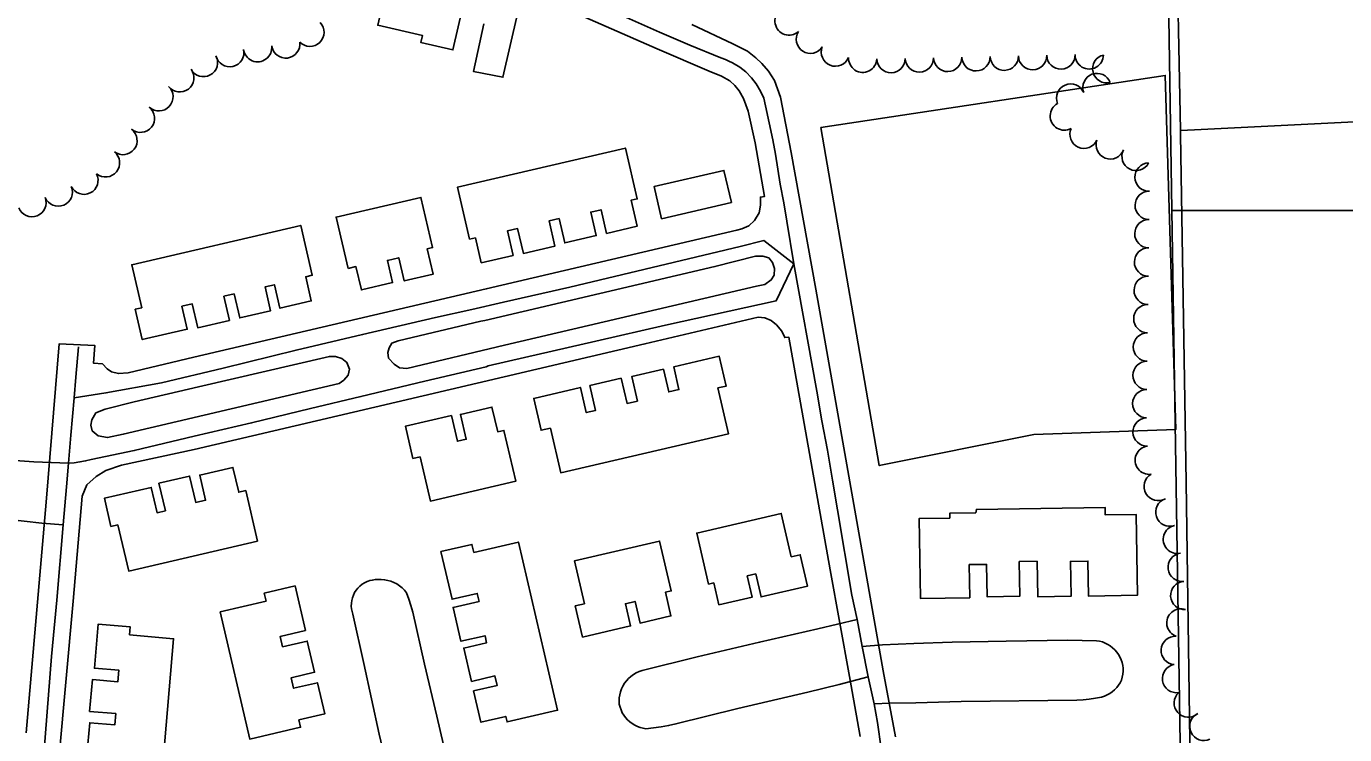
# Model space of a CAD drawing. Extents: x -25029 to 2274964, y -81170 to 687028.
# Drawn here: x -17091 to -16160, y -67215 to -66715 of the extents above; entities that cross this region are included whole.
import ezdxf

# ---------------------------------------------------------------- set-up
doc = ezdxf.new("R2010")
doc.units = 0
for name, color, linetype in [('AP_X_Lights', 7, 'Continuous'), ('BLDG', 7, 'Continuous'), ('DIVISIONS', 7, 'Continuous'), ('DV_X_Corp_Line', 7, 'Continuous'), ('GE_X_CL_2000', 7, 'Continuous'), ('RECREATION', 7, 'Continuous'), ('ROAD', 7, 'Continuous'), ('TREES', 7, 'Continuous')]:
    doc.layers.add(name, color=color, linetype=linetype)

msp = doc.modelspace()

# ---------------------------------------------------------------- linework, layer by layer
at = {"layer": 'AP_X_Lights'}
for p, q in [((-16504.59, -67133.44), (-16500.84, -67152.48)), ((-16500.84, -67152.48), (-16496.61, -67173.98)), ((-16496.61, -67173.98), (-16492.57, -67193.03))]:
    msp.add_line(p, q, dxfattribs=at)
at = {"layer": 'BLDG'}
for points in [[(-16822.14, -66623.06), (-16791.08, -66630.14), (-16789.9, -66624.97), (-16767.42, -66630.09), (-16774.75, -66662.27), (-16792.82, -66658.16), (-16794.45, -66665.32), (-16776.48, -66669.41), (-16781.53, -66691.55), (-16799.37, -66687.48), (-16800.96, -66694.46), (-16782.51, -66698.67), (-16789.92, -66731.19), (-16812.57, -66726.03), (-16811.42, -66721.01), (-16842.96, -66713.82), (-16822.34, -66623.33)], [(-16778.24, -66864.9), (-16774.06, -66863.92), (-16769.96, -66881.51), (-16747.41, -66876.26), (-16751.42, -66859.05), (-16744.22, -66857.37), (-16740.14, -66874.88), (-16717.91, -66869.71), (-16722.04, -66852), (-16714.92, -66850.34), (-16710.92, -66867.53), (-16688.73, -66862.37), (-16692.59, -66845.77), (-16685.28, -66844.07), (-16681.39, -66860.76), (-16659.83, -66855.74), (-16664.11, -66837.37), (-16659.82, -66836.38), (-16668.16, -66800.55), (-16786.79, -66828.17)], [(-16642.62, -66850.37), (-16593.31, -66838.9), (-16598.58, -66816.26), (-16647.89, -66827.74)], [(-16864.01, -66885.48), (-16858.39, -66884.17), (-16854.55, -66900.67), (-16832.58, -66895.55), (-16836.24, -66879.85), (-16828.14, -66877.96), (-16824.32, -66894.34), (-16803.92, -66889.59), (-16808.1, -66871.66), (-16804.31, -66870.77), (-16812.56, -66835.36), (-16872.44, -66849.3)], [(-17009.72, -66913.24), (-17014.31, -66914.31), (-17009.31, -66935.8), (-16977.52, -66928.4), (-16981.29, -66912.2), (-16974.03, -66910.51), (-16970.09, -66927.44), (-16947.73, -66922.23), (-16951.7, -66905.15), (-16944.46, -66903.46), (-16940.5, -66920.5), (-16918.67, -66915.42), (-16922.6, -66898.56), (-16916.01, -66897.02), (-16912.14, -66913.65), (-16889.92, -66908.48), (-16893.89, -66891.39), (-16889.23, -66890.3), (-16897.42, -66855.14), (-17016.77, -66882.92)], [(-16721.11, -66998.2), (-16727.68, -66999.73), (-16732.91, -66977.26), (-16699.91, -66969.58), (-16695.77, -66987.33), (-16689.14, -66985.79), (-16693.24, -66968.17), (-16671.13, -66963.02), (-16666.98, -66980.83), (-16659.7, -66979.14), (-16663.7, -66961.93), (-16641.29, -66956.71), (-16637.57, -66972.69), (-16630.29, -66971), (-16634.01, -66955), (-16601.84, -66947.51), (-16596.94, -66968.55), (-16602.81, -66969.92), (-16595.3, -67002.2), (-16713.76, -67029.77)], [(-16813.09, -67018.43), (-16818.18, -67019.61), (-16823.44, -66997), (-16790.94, -66989.44), (-16786.72, -67007.57), (-16780.55, -67006.14), (-16784.65, -66988.54), (-16762.38, -66983.36), (-16758.31, -67000.86), (-16753.93, -66999.84), (-16745.57, -67035.74), (-16805.8, -67049.76)], [(-17026.49, -67066.49), (-17031.47, -67067.65), (-17036.08, -67047.84), (-17002.98, -67040.13), (-16998.82, -67058.01), (-16993.01, -67056.66), (-16997.54, -67037.19), (-16975.85, -67032.14), (-16971.52, -67050.76), (-16964.63, -67049.16), (-16968.74, -67031.47), (-16945.28, -67026.01), (-16941.19, -67043.56), (-16936.26, -67042.42), (-16927.97, -67078.01), (-17018.88, -67099.17)], [(-16609.41, -67108.4), (-16605.73, -67107.55), (-16602.14, -67123), (-16578.61, -67117.52), (-16582.08, -67102.6), (-16576.12, -67101.22), (-16572.35, -67117.42), (-16539.48, -67109.77), (-16544.64, -67087.62), (-16550.99, -67089.1), (-16558.12, -67058.47), (-16617.8, -67072.36)], [(-16424.92, -67118.02), (-16425.29, -67094.66), (-16413.13, -67094.47), (-16412.77, -67117.39), (-16389.61, -67117.03), (-16390, -67092.5), (-16377.38, -67092.3), (-16376.98, -67117.37), (-16353.44, -67117), (-16353.83, -67092.33), (-16341.58, -67092.14), (-16341.19, -67116.84), (-16306.6, -67116.3), (-16307.5, -67059.17), (-16329.31, -67059.51), (-16329.39, -67054.25), (-16420.29, -67055.68), (-16420.7, -67058.04), (-16439.12, -67058.33), (-16439.06, -67061.82), (-16460.74, -67062.16), (-16459.85, -67118.57)], [(-16775.25, -67086.06), (-16776.57, -67080.35), (-16798.38, -67085.43), (-16790.53, -67119.13), (-16772.77, -67114.99), (-16771.46, -67120.64), (-16789.82, -67124.92), (-16784.26, -67148.8), (-16767.27, -67144.85), (-16766.12, -67149.78), (-16782.23, -67153.53), (-16776.75, -67177.09), (-16760.22, -67173.24), (-16758.65, -67180), (-16775.29, -67183.87), (-16770.15, -67205.93), (-16752.58, -67201.84), (-16751.67, -67205.74), (-16716.06, -67197.45), (-16743.7, -67078.72)], [(-16697.04, -67122.31), (-16703.53, -67123.82), (-16698.4, -67145.85), (-16664.44, -67137.94), (-16668.1, -67122.22), (-16661.27, -67120.63), (-16657.72, -67135.89), (-16636.05, -67130.85), (-16639.93, -67114.21), (-16635.77, -67113.24), (-16643.97, -67077.99), (-16704.1, -67091.99)], [(-16921.87, -67120.53), (-16923.21, -67114.78), (-16901.41, -67109.71), (-16894.09, -67141.14), (-16911.9, -67145.29), (-16910.2, -67152.63), (-16892.81, -67148.58), (-16887.67, -67170.68), (-16904.15, -67174.51), (-16902.42, -67181.97), (-16885.61, -67178.06), (-16880.47, -67200.12), (-16898.65, -67204.35), (-16897.45, -67209.5), (-16933.35, -67217.86), (-16954.25, -67128.07)], [(-17018.37, -67144.31), (-17017.88, -67138.54), (-17040.4, -67136.62), (-17043.05, -67167.8), (-17025.75, -67169.27), (-17026.44, -67177.35), (-17044.55, -67175.8), (-17046.47, -67198.29), (-17028, -67199.87), (-17028.67, -67207.76), (-17046.41, -67206.25), (-17048.34, -67228.92), (-17031.54, -67230.35), (-17032.11, -67236.99), (-17049.42, -67235.51), (-17052.31, -67269.47), (-17028.19, -67271.53), (-17027.75, -67266.33), (-16997.55, -67268.9), (-16987.16, -67146.97)]]:
    msp.add_lwpolyline(points, close=True, dxfattribs=at)
at = {"layer": 'DIVISIONS'}
for p, q in [((-16252.4, -68748.36), (-16315.19, -64748.36)), ((-16252.4, -68748.36), (-16315.19, -64748.36)), ((-16282.29, -66844.66), (-14748.36, -66844.66))]:
    msp.add_line(p, q, dxfattribs=at)
at = {"layer": 'DV_X_Corp_Line'}
for p, q in [((-16277.59, -66717.23), (-16279.78, -66607.58)), ((-16277.59, -66717.23), (-16279.78, -66607.58)), ((-16279.78, -66607.58), (-16277.59, -66717.23)), ((-16279.78, -66607.58), (-16277.59, -66717.23)), ((-16276.18, -66788.04), (-16277.59, -66717.23)), ((-16276.18, -66788.04), (-16277.59, -66717.23)), ((-16277.59, -66717.23), (-16276.18, -66788.04)), ((-16277.59, -66717.23), (-16276.18, -66788.04)), ((-16131.29, -66781.01), (-16266.36, -66787.56)), ((-16131.29, -66781.01), (-16266.36, -66787.56)), ((-16266.36, -66787.56), (-16131.29, -66781.01)), ((-16266.36, -66787.56), (-16131.29, -66781.01)), ((-16266.36, -66787.56), (-16276.18, -66788.04)), ((-16266.36, -66787.56), (-16276.18, -66788.04)), ((-16276.18, -66788.04), (-16266.36, -66787.56)), ((-16276.18, -66788.04), (-16266.36, -66787.56)), ((-16276.14, -66790.9), (-16276.18, -66788.04)), ((-16276.14, -66790.9), (-16276.18, -66788.04)), ((-16276.18, -66788.04), (-16276.14, -66790.9)), ((-16276.18, -66788.04), (-16276.14, -66790.9)), ((-16272.21, -67036.32), (-16276.14, -66790.9)), ((-16272.21, -67036.32), (-16276.14, -66790.9)), ((-16276.14, -66790.9), (-16272.21, -67036.32)), ((-16276.14, -66790.9), (-16272.21, -67036.32)), ((-16268.18, -67307.77), (-16272.21, -67036.32)), ((-16268.18, -67307.77), (-16272.21, -67036.32)), ((-16272.21, -67036.32), (-16268.18, -67307.77)), ((-16272.21, -67036.32), (-16268.18, -67307.77))]:
    msp.add_line(p, q, dxfattribs=at)
at = {"layer": 'GE_X_CL_2000'}
for points in [[(-16746.34, -66673.4), (-16711.04, -66688.8), (-16686.25, -66699.78), (-16665.14, -66709.37), (-16644.03, -66718.64), (-16622.59, -66727.9), (-16600.81, -66736.83), (-16597.46, -66737.87), (-16595.11, -66739.23), (-16592.43, -66740.27), (-16587.41, -66743.34), (-16583.07, -66746.74), (-16579.07, -66750.81), (-16575.74, -66755.21), (-16572.76, -66760.28), (-16570.45, -66765.34), (-16569.15, -66770.73), (-16563.98, -66794.65), (-16562.05, -66804.76), (-16558.87, -66825.97), (-16556.29, -66839.11), (-16554.05, -66852.25), (-16549.26, -66882.22)], [(-16549.26, -66882.22), (-16570.31, -66865.9), (-16587.16, -66870.12), (-16665, -66888.62), (-16707.46, -66898.68), (-16754.3, -66909.38), (-16776.53, -66914.55)], [(-16549.26, -66882.22), (-16561.59, -66908.34), (-16639.76, -66925.5), (-16688.96, -66936.84), (-16739.5, -66948.51), (-16765.11, -66954.35), (-16766.42, -66954.93)], [(-16549.26, -66882.22), (-16532.88, -66972.15), (-16529.36, -66993.03), (-16525.51, -67013.92), (-16521.99, -67035.13), (-16518.47, -67056.01), (-16508.23, -67116.3), (-16504.59, -67133.44)], [(-16776.53, -66914.55), (-16802.23, -66920.17), (-16853.67, -66932.25), (-16900.65, -66943.16), (-16952.24, -66955.83), (-16995.82, -66966.17), (-17034.95, -66973.41), (-17057.47, -66976.87)], [(-17054.44, -66940.86), (-17056.23, -66962.34), (-17057.47, -66976.87)], [(-16766.42, -66954.93), (-16809.66, -66965.12), (-16854.92, -66975.98), (-16890.48, -66984.34), (-16932.14, -66994.55), (-16972.76, -67003.96), (-17014.96, -67014.15), (-17045.31, -67020.41), (-17049.29, -67021.38), (-17053.31, -67022.15), (-17057.36, -67022.71), (-17061.44, -67023.07)], [(-17057.47, -66976.87), (-17059.71, -67003.27), (-17061.44, -67023.07)], [(-17061.44, -67023.07), (-17085.91, -67022.17), (-17135.77, -67018.65), (-17168.08, -67016.12), (-17170.2, -67016.44), (-17172.27, -67016.97), (-17174.29, -67017.71), (-17176.21, -67018.66), (-17178.03, -67019.79), (-17179.72, -67021.1), (-17181.28, -67022.58), (-17182.67, -67024.21), (-17183.89, -67025.97), (-17184.93, -67027.85), (-17185.77, -67029.82), (-17186.4, -67031.87), (-17186.42, -67031.93)], [(-17061.44, -67023.07), (-17062.88, -67039.62), (-17065.13, -67066.67)], [(-17065.13, -67066.67), (-17080.23, -67065.29), (-17105.23, -67062.66), (-17147.91, -67059.29), (-17169.29, -67057.27), (-17173.69, -67056.13), (-17175.81, -67055.08), (-17177.8, -67053.81), (-17179.65, -67052.34), (-17181.34, -67050.69), (-17182.84, -67048.88), (-17184.16, -67046.92), (-17185.26, -67044.83), (-17186.15, -67042.64), (-17186.8, -67040.38), (-17187.03, -67038.25), (-17187.04, -67036.1), (-17186.83, -67033.97), (-17186.42, -67031.93)], [(-17065.13, -67066.67), (-17069.56, -67119.8), (-17071.58, -67139.6), (-17073.41, -67159.59), (-17079.83, -67240.65), (-17081.04, -67255.94), (-17079.83, -67268.01), (-17077.17, -67279.58), (-17074.59, -67290.47), (-17071.98, -67301.18), (-17067.5, -67321.34), (-17062.78, -67341.64), (-17058.28, -67360.07), (-17052.23, -67386.1), (-17041.32, -67431.19)], [(-16849.76, -67106.34), (-16850.59, -67106.63), (-16852.38, -67107.5), (-16854.06, -67108.56), (-16855.61, -67109.79), (-16857.02, -67111.19), (-16858.27, -67112.73), (-16859.34, -67114.4), (-16860.23, -67116.18), (-16860.91, -67118.04), (-16861.39, -67119.97), (-16861.65, -67121.94), (-16861.69, -67123.92), (-16861.52, -67125.9), (-16861.13, -67127.85), (-16860.54, -67129.74), (-16852.79, -67164.42), (-16842, -67214.33), (-16831.36, -67258.74), (-16820.55, -67303.53), (-16810.27, -67345.37), (-16802.51, -67374.74)], [(-16849.76, -67106.34), (-16848.72, -67105.97), (-16846.79, -67105.51), (-16844.82, -67105.27), (-16842.83, -67105.24), (-16840.52, -67105.18), (-16838.22, -67105.35), (-16835.94, -67105.75), (-16833.72, -67106.39), (-16831.57, -67107.25), (-16829.52, -67108.32), (-16827.59, -67109.59), (-16825.8, -67111.06), (-16824.16, -67112.7), (-16822.7, -67114.49), (-16821.04, -67119), (-16819.57, -67123.58), (-16818.3, -67128.21), (-16809.9, -67164.96), (-16801.24, -67201.66), (-16789.54, -67252.31), (-16780.53, -67290.49), (-16764.65, -67353.07), (-16761.8, -67365.53)], [(-16504.59, -67133.44), (-16532.28, -67139.97), (-16573.43, -67149.52), (-16617.35, -67159.71), (-16656.36, -67169.52), (-16658.46, -67170.23), (-16660.49, -67171.15), (-16662.41, -67172.27), (-16664.21, -67173.58), (-16665.87, -67175.05), (-16667.37, -67176.69), (-16668.71, -67178.47), (-16669.86, -67180.37), (-16670.82, -67182.37), (-16671.57, -67184.46), (-16672.11, -67186.62), (-16672.43, -67188.82), (-16672.53, -67191.04), (-16672.42, -67193.26), (-16671.92, -67195.3), (-16671.22, -67197.28), (-16670.33, -67199.19), (-16670.31, -67199.21)], [(-16316.74, -67168.28), (-16316.74, -67167.88), (-16316.99, -67165.81), (-16317.45, -67163.77), (-16318.1, -67161.78), (-16318.94, -67159.87), (-16319.97, -67158.05), (-16321.17, -67156.35), (-16322.54, -67154.77), (-16324.06, -67153.33), (-16325.71, -67152.05), (-16327.48, -67150.94), (-16329.35, -67150.01), (-16331.3, -67149.26), (-16333.32, -67148.72), (-16335.38, -67148.38), (-16355.72, -67147.89), (-16399.22, -67148.65), (-16437.4, -67149.42), (-16464.53, -67150.38), (-16486.48, -67151.35), (-16500.84, -67152.48)], [(-16316.74, -67168.28), (-16316.7, -67169.97), (-16316.87, -67172.05), (-16317.23, -67174.11), (-16317.8, -67176.12), (-16318.75, -67178.03), (-16319.89, -67179.84), (-16321.21, -67181.53), (-16322.68, -67183.07), (-16324.31, -67184.46), (-16326.07, -67185.67), (-16327.95, -67186.7), (-16329.92, -67187.53), (-16331.96, -67188.16), (-16336.25, -67188.99), (-16340.57, -67189.62), (-16344.91, -67190.06), (-16349.27, -67190.3), (-16431.05, -67191.21), (-16463.11, -67192.14), (-16481.33, -67192.46), (-16492.57, -67193.03)], [(-16496.61, -67173.98), (-16517.29, -67179.4), (-16539.39, -67184.63), (-16588.78, -67196.27), (-16632.44, -67207.12), (-16637.68, -67208.28), (-16642.95, -67209.23), (-16648.27, -67209.97), (-16653.6, -67210.49), (-16655.68, -67210.17), (-16657.71, -67209.65), (-16659.69, -67208.93), (-16661.58, -67208.03), (-16663.38, -67206.93), (-16665.06, -67205.67), (-16666.61, -67204.26), (-16668.02, -67202.69), (-16669.26, -67200.99), (-16670.31, -67199.21)], [(-16492.57, -67193.03), (-16490.18, -67206.12), (-16487.42, -67224.5), (-16487.1, -67230.19), (-16487.01, -67235.64), (-16487.17, -67241.07), (-16487.56, -67246.51), (-16488.17, -67251.92), (-16488.99, -67256.99), (-16491.07, -67264.31), (-16493.95, -67271.64), (-16497.54, -67278.67), (-16499.59, -67282.05), (-16503.12, -67287.09)]]:
    msp.add_lwpolyline(points, dxfattribs=at)
at = {"layer": 'RECREATION'}
msp.add_lwpolyline([(-16530.2, -66785.97), (-16488.89, -67024.75), (-16379.67, -67002.71), (-16279.44, -66999.2), (-16286.9, -66749.23)], close=True, dxfattribs=at)
at = {"layer": 'ROAD'}
for points in [[(-16714, -66700.53), (-16645.59, -66730.4), (-16608.94, -66746.2), (-16600.17, -66749.85), (-16594.34, -66753.12), (-16590.77, -66756.3), (-16587.8, -66760.2), (-16584.76, -66765.5), (-16581.46, -66774.46), (-16576.57, -66796.9), (-16569.89, -66834.6), (-16572.82, -66835.17), (-16572.64, -66840.81), (-16573.78, -66846.22), (-16576.97, -66851.61), (-16581.03, -66855.39), (-16585.95, -66857.63), (-16589.47, -66858.41), (-16766.45, -66899.95), (-16972.84, -66948.09), (-17019.28, -66959.17)], [(-16768, -66712.73), (-16775.49, -66746.36), (-16754.58, -66750.47), (-16744.29, -66705.72)], [(-16477.41, -67216.15), (-16486.15, -67169.72), (-16506.75, -67052.31), (-16533.68, -66900.06), (-16551.13, -66803.54), (-16558.61, -66764.66), (-16562.84, -66752.84), (-16567.19, -66746.14), (-16571.69, -66740.84), (-16576.13, -66736.85), (-16582.02, -66732.19), (-16592.24, -66726.99), (-16621.14, -66713.3)], [(-17068.32, -67232.16), (-17058.12, -67120.54), (-17051.79, -67046.31), (-17048.36, -67038.28), (-17041.94, -67032.32), (-17035.1, -67028.27), (-17024.08, -67024.32), (-16972.73, -67013.42), (-16830.1, -66979.98), (-16654.38, -66938.86), (-16574.33, -66919.97), (-16569.79, -66920.44), (-16565.19, -66922.38), (-16561.4, -66925.34), (-16557.7, -66929.69), (-16555.61, -66934.32), (-16552.75, -66933.97), (-16523.64, -67098.26), (-16509.77, -67173.73), (-16502.39, -67215.97)], [(-17019.28, -66959.17), (-17026.17, -66959.71), (-17030.92, -66958.57), (-17034.06, -66956.5), (-17037.33, -66952.89), (-17043.7, -66952.47), (-17042.73, -66940.03), (-17067.91, -66938.74), (-17077.09, -67050.45), (-17091.18, -67213.46)]]:
    msp.add_lwpolyline(points, dxfattribs=at)
for points in [[(-16767.34, -66922.21), (-16604.9, -66884.15), (-16576.28, -66876.96), (-16571.08, -66876.85), (-16566.91, -66877.91), (-16564.3, -66881.3), (-16562.87, -66885.63), (-16563.05, -66890.17), (-16565.2, -66893.67), (-16569.76, -66896.93), (-16575.56, -66898.14), (-16753.48, -66939.67), (-16822.38, -66956.16), (-16827.58, -66955.75), (-16831.37, -66953.01), (-16835.36, -66948.81), (-16835.99, -66944.92), (-16834.94, -66941.63), (-16833.09, -66938.35), (-16828.53, -66936.7), (-16770.13, -66922.78)], [(-16969.7, -66969.06), (-16877.18, -66947.62), (-16872.78, -66947.65), (-16868.32, -66949.01), (-16864.76, -66951.82), (-16862.96, -66956.59), (-16864.02, -66960.98), (-16866.97, -66964.32), (-16870.28, -66966.64), (-17022.68, -67002.58), (-17033.9, -67004.99), (-17040.48, -67003.62), (-17044.56, -67000.22), (-17045.63, -66996.19), (-17044.87, -66992.38), (-17041.98, -66987.57), (-17035.59, -66984.91), (-17015.04, -66979.71)]]:
    msp.add_lwpolyline(points, close=True, dxfattribs=at)
at = {"layer": 'TREES'}
for centre, start, end in [((-16552.58, -66710.78), 131.6308, 311.6308), ((-16890.9, -66718.74), 223.87684, 43.87684), ((-16908.01, -66727.01), 187.71393, 7.71393), ((-16537.51, -66723.64), 147.38121, 327.38121), ((-16966.06, -66740.1), 208.38239, 28.38239), ((-16947.51, -66733.13), 192.80066, 12.80066), ((-16927.84, -66729.63), 187.35017, 7.35017), ((-16519.82, -66732.78), 157.96411, 337.96411), ((-16400.6, -66735.64), 181.24828, 1.24828), ((-16380.6, -66735.2), 181.24828, 1.24828), ((-16360.61, -66734.77), 181.24828, 1.24828), ((-16340.61, -66734.69), 179.22507, 359.22507), ((-16328.22, -66744.53), 103.84999, 283.84999), ((-16982.81, -66750.92), 217.3568, 37.3568), ((-16500.56, -66737.07), 176.94786, 356.94786), ((-16480.58, -66737.38), 181.24828, 1.24828), ((-16460.58, -66736.95), 181.24828, 1.24828), ((-16440.59, -66736.51), 181.24828, 1.24828), ((-16420.59, -66736.08), 181.24828, 1.24828), ((-16335.17, -66757.79), 20.76955, 200.76955), ((-16997.56, -66764.31), 227.12151, 47.12151), ((-16353.74, -66765.21), 22.83159, 202.83159), ((-17010.61, -66779.45), 231.33249, 51.33249), ((-16358.18, -66777.88), 118.55657, 298.55657), ((-17022.93, -66795.2), 232.64462, 52.64462), ((-16344.27, -66790.75), 155.8277, 335.8277), ((-16325.77, -66798.32), 159.68539, 339.68539), ((-17035.26, -66810.95), 231.19571, 51.19571), ((-16307.52, -66806.41), 152.50809, 332.50809), ((-17050.48, -66823.21), 206.53563, 26.53563), ((-16298.4, -66821.02), 91.46574, 271.46574), ((-17068.64, -66831.56), 202.8372, 22.8372), ((-17087.18, -66839.06), 201.23697, 21.23697), ((-16298.26, -66841.02), 89.31502, 269.31502), ((-16298.5, -66861.02), 89.31502, 269.31502), ((-16298.74, -66881.01), 89.31502, 269.31502), ((-16298.98, -66901.01), 89.31502, 269.31502), ((-16299.22, -66921.01), 89.31502, 269.31502), ((-16299.46, -66941.01), 89.31502, 269.31502), ((-16299.7, -66961.01), 89.31502, 269.31502), ((-16299.93, -66981.01), 89.31502, 269.31502), ((-16299.75, -67001), 91.72317, 271.72317), ((-16298.19, -67020.92), 97.25983, 277.25983), ((-16291.89, -67039.48), 120.22272, 300.22272), ((-16283.68, -67057.6), 108.52896, 288.52896), ((-16278.34, -67076.85), 102.46095, 282.46095), ((-16274.96, -67096.54), 97.02014, 277.02014), ((-16273.13, -67116.44), 93.51435, 273.51435), ((-16275.87, -67135.84), 70.39877, 250.39877), ((-16279.87, -67155.24), 86.29226, 266.29226), ((-16278.93, -67175.1), 99.13462, 279.13462), ((-16270.65, -67192.4), 132.01846, 312.01846), ((-16259.68, -67208.87), 115.32102, 295.32102)]:
    msp.add_arc(centre, 10, start, end, dxfattribs=at)

doc.saveas('drawing.dxf')
